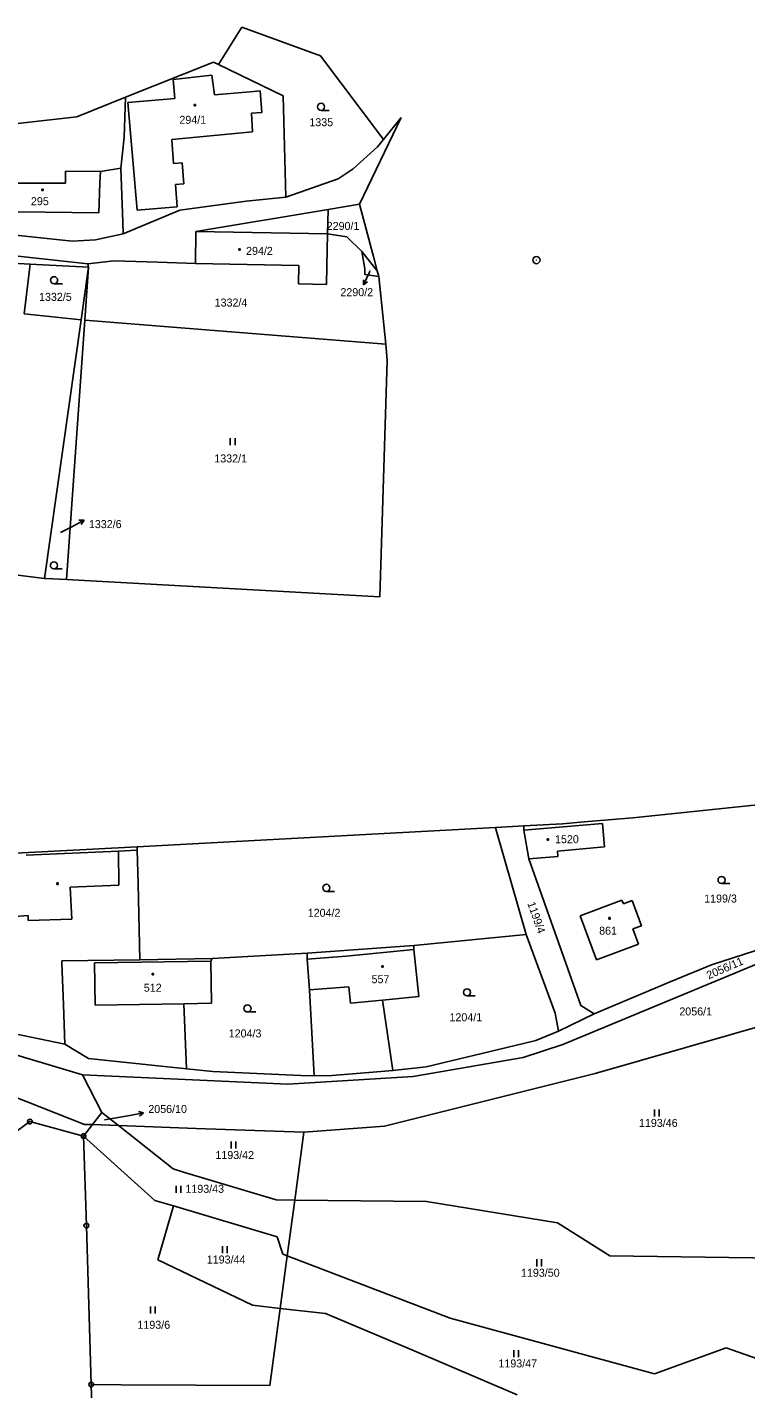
# Model space of a CAD drawing. Extents: x -795483 to -789093, y -1112258 to -1108741.
# Drawn here: x -793504.1 to -793351.3, y -1109397 to -1109107.7 of the extents above; entities that cross this region are included whole.
import ezdxf

# ---------------------------------------------------------------- set-up
doc = ezdxf.new("R2010")
doc.units = 0
for name, color, linetype in [('Komunikace', 7, 'Continuous'), ('Vrstva 1', 7, 'Continuous'), ('Vrstva 14', 7, 'Continuous'), ('Vrstva 15', 7, 'Continuous'), ('Vrstva 16', 7, 'Continuous'), ('Vrstva 2', 7, 'Continuous'), ('Vrstva 23', 7, 'Continuous'), ('Vrstva 25', 7, 'Continuous'), ('Vrstva 28', 7, 'Continuous'), ('Vrstva 4', 7, 'Continuous')]:
    doc.layers.add(name, color=color, linetype=linetype)

msp = doc.modelspace()

# ---------------------------------------------------------------- linework, layer by layer
at = {"layer": 'Komunikace'}
for p, q in [((-793431.19, -1109159.46), (-793431.31, -1109159.73)), ((-793496.99, -1109215.07), (-793494.62, -1109213.82)), ((-793487.65, -1109339.85), (-793482.28, -1109338.91))]:
    msp.add_line(p, q, dxfattribs=at)
at = {"layer": 'Vrstva 1'}
for p, q in [((-793449.65, -1109122.25), (-793463.38, -1109115.64)), ((-793483.2, -1109122.55), (-793483.44, -1109131.15)), ((-793449.65, -1109122.25), (-793449.1, -1109143.8)), ((-793483.44, -1109131.15), (-793484.18, -1109137.66)), ((-793429.56, -1109133.08), (-793428.33, -1109131.56)), ((-793429.56, -1109133.08), (-793434.8, -1109137.77)), ((-793484.18, -1109137.66), (-793488.52, -1109138.32)), ((-793484.18, -1109137.66), (-793483.77, -1109149.11)), ((-793434.8, -1109137.77), (-793437.96, -1109139.93)), ((-793495.94, -1109140.85), (-793512.53, -1109140.85)), ((-793488.52, -1109138.32), (-793495.95, -1109138.25)), ((-793495.95, -1109138.25), (-793495.94, -1109140.85)), ((-793437.96, -1109139.93), (-793449.1, -1109143.8)), ((-793449.1, -1109143.8), (-793457.54, -1109144.68)), ((-793471.63, -1109146.58), (-793483.68, -1109151.61)), ((-793457.54, -1109144.68), (-793471.63, -1109146.58)), ((-793440.11, -1109146.42), (-793468.22, -1109151.06)), ((-793440.22, -1109151.6), (-793440.11, -1109146.42)), ((-793433.42, -1109145.32), (-793440.11, -1109146.42)), ((-793483.68, -1109151.61), (-793483.77, -1109149.11)), ((-793494.54, -1109153.14), (-793512.7, -1109151.23)), ((-793483.68, -1109151.61), (-793489.59, -1109152.83)), ((-793468.31, -1109157.91), (-793468.22, -1109151.06)), ((-793440.22, -1109151.6), (-793440.36, -1109158.45)), ((-793436.13, -1109152.24), (-793440.22, -1109151.6)), ((-793432.91, -1109155.36), (-793436.13, -1109152.24)), ((-793514.85, -1109155.38), (-793491.16, -1109157.96)), ((-793489.59, -1109152.83), (-793494.54, -1109153.14)), ((-793432.28, -1109159.03), (-793432.91, -1109155.36)), ((-793429.64, -1109159.45), (-793432.91, -1109155.36)), ((-793508.5, -1109157.77), (-793503.44, -1109158.04)), ((-793503.44, -1109158.04), (-793504.71, -1109168.59)), ((-793491.07, -1109158.7), (-793503.44, -1109158.04)), ((-793491.16, -1109157.96), (-793485.67, -1109157.3)), ((-793491.07, -1109158.7), (-793491.16, -1109157.96)), ((-793485.67, -1109157.3), (-793476.29, -1109157.63)), ((-793468.31, -1109157.91), (-793476.29, -1109157.63)), ((-793446.3, -1109158.34), (-793468.31, -1109157.91)), ((-793446.38, -1109162.24), (-793446.3, -1109158.34)), ((-793492.59, -1109169.83), (-793491.07, -1109158.7)), ((-793491.07, -1109158.7), (-793491.86, -1109169.91)), ((-793440.36, -1109158.45), (-793440.43, -1109162.34)), ((-793432.28, -1109160.25), (-793432.28, -1109159.03)), ((-793429.32, -1109160.66), (-793432.28, -1109160.25)), ((-793440.43, -1109162.34), (-793446.38, -1109162.24)), ((-793492.59, -1109169.83), (-793504.71, -1109168.59)), ((-793500.4, -1109224.79), (-793492.59, -1109169.83)), ((-793491.86, -1109169.91), (-793495.74, -1109225.04)), ((-793427.84, -1109175), (-793491.86, -1109169.91)), ((-793398.47, -1109278.3), (-793381.77, -1109276.85)), ((-793381.77, -1109276.85), (-793381.34, -1109281.84)), ((-793404.49, -1109277.73), (-793404.21, -1109278.81)), ((-793404.21, -1109278.81), (-793397.94, -1109300.48)), ((-793398.49, -1109277.41), (-793398.47, -1109278.3)), ((-793398.47, -1109278.3), (-793397.43, -1109284.42)), ((-793480.71, -1109281.82), (-793480.69, -1109282.56)), ((-793480.48, -1109289.72), (-793480.69, -1109282.56)), ((-793381.34, -1109281.84), (-793391.32, -1109282.73)), ((-793391.32, -1109282.73), (-793391.22, -1109283.86)), ((-793391.22, -1109283.86), (-793397.43, -1109284.42)), ((-793397.43, -1109284.42), (-793386.34, -1109315.58)), ((-793480.11, -1109305.82), (-793480.48, -1109289.72)), ((-793386.5, -1109296.48), (-793377.61, -1109293.16)), ((-793377.61, -1109293.16), (-793377.31, -1109293.95)), ((-793377.31, -1109293.95), (-793375.45, -1109293.26)), ((-793375.45, -1109293.26), (-793373.48, -1109298.59)), ((-793383, -1109305.85), (-793386.5, -1109296.48)), ((-793373.48, -1109298.59), (-793375.32, -1109299.28)), ((-793375.32, -1109299.28), (-793374.11, -1109302.53)), ((-793444.58, -1109304.44), (-793421.89, -1109302.79)), ((-793421.89, -1109302.79), (-793397.94, -1109300.48)), ((-793421.89, -1109302.79), (-793421.86, -1109303.65)), ((-793397.94, -1109300.48), (-793391.82, -1109317.19)), ((-793374.11, -1109302.53), (-793383, -1109305.85)), ((-793358.59, -1109306.88), (-793343.31, -1109301.96)), ((-793480.11, -1109305.82), (-793496.71, -1109306.08)), ((-793480.11, -1109305.82), (-793464.76, -1109305.58)), ((-793464.76, -1109305.58), (-793465.06, -1109306.16)), ((-793464.76, -1109305.58), (-793444.58, -1109304.44)), ((-793444.58, -1109304.44), (-793444.56, -1109305.71)), ((-793444.56, -1109305.71), (-793444.07, -1109312.21)), ((-793421.86, -1109303.65), (-793420.81, -1109313.65)), ((-793346.09, -1109305.53), (-793390.2, -1109323.85)), ((-793496.71, -1109306.08), (-793496.69, -1109306.58)), ((-793496.69, -1109306.58), (-793496.38, -1109315.44)), ((-793465.06, -1109306.16), (-793464.87, -1109315.09)), ((-793367.36, -1109310.54), (-793358.59, -1109306.88)), ((-793383.51, -1109317.33), (-793367.36, -1109310.54)), ((-793444.07, -1109312.21), (-793443.08, -1109330.53)), ((-793420.81, -1109313.65), (-793428.5, -1109314.39)), ((-793428.5, -1109314.39), (-793426.35, -1109329.33)), ((-793496.08, -1109323.78), (-793496.38, -1109315.44)), ((-793464.87, -1109315.09), (-793470.8, -1109315.18)), ((-793470.8, -1109315.18), (-793470.22, -1109328.99)), ((-793391.82, -1109317.19), (-793391.12, -1109321.03)), ((-793391.12, -1109321.03), (-793383.51, -1109317.33)), ((-793386.34, -1109315.58), (-793383.51, -1109317.33)), ((-793334.1, -1109315.88), (-793383.32, -1109329.97)), ((-793509.04, -1109321.05), (-793496.08, -1109323.78)), ((-793400.33, -1109324.07), (-793395.92, -1109323.02)), ((-793395.92, -1109323.02), (-793391.12, -1109321.03)), ((-793492.3, -1109330.25), (-793512.07, -1109324.39)), ((-793496.08, -1109323.78), (-793491.04, -1109326.78)), ((-793419.24, -1109328.6), (-793400.33, -1109324.07)), ((-793390.2, -1109323.85), (-793398.58, -1109326.63)), ((-793491.04, -1109326.78), (-793470.22, -1109328.99)), ((-793470.22, -1109328.99), (-793464.59, -1109329.59)), ((-793426.35, -1109329.33), (-793419.24, -1109328.6)), ((-793398.58, -1109326.63), (-793422.04, -1109330.66)), ((-793491.93, -1109340.81), (-793521.64, -1109329.17)), ((-793488.2, -1109338.3), (-793492.3, -1109330.25)), ((-793448.68, -1109332.29), (-793492.3, -1109330.25)), ((-793464.59, -1109329.59), (-793445.88, -1109330.41)), ((-793422.04, -1109330.66), (-793448.68, -1109332.29)), ((-793445.88, -1109330.41), (-793443.08, -1109330.53)), ((-793443.08, -1109330.53), (-793439.21, -1109330.42)), ((-793439.21, -1109330.42), (-793430.6, -1109329.74)), ((-793430.6, -1109329.74), (-793426.35, -1109329.33)), ((-793383.32, -1109329.97), (-793428.09, -1109341.16)), ((-793503.5, -1109340.2), (-793513.35, -1109347.4)), ((-793492.1, -1109343.3), (-793503.5, -1109340.2)), ((-793490.21, -1109340.87), (-793488.2, -1109338.3)), ((-793484.7, -1109341.06), (-793488.2, -1109338.3)), ((-793490.21, -1109340.87), (-793492.1, -1109343.3)), ((-793476.91, -1109356.95), (-793492.1, -1109343.3)), ((-793492.1, -1109343.3), (-793491.51, -1109362.31)), ((-793490.21, -1109340.87), (-793491.93, -1109340.81)), ((-793490.21, -1109340.87), (-793484.7, -1109341.06)), ((-793484.7, -1109341.06), (-793468.15, -1109341.65)), ((-793473.03, -1109350.28), (-793484.7, -1109341.06)), ((-793445.26, -1109342.46), (-793468.15, -1109341.65)), ((-793447.2, -1109356.91), (-793445.26, -1109342.46)), ((-793428.09, -1109341.16), (-793445.26, -1109342.46)), ((-793470.87, -1109350.93), (-793473.03, -1109350.28)), ((-793451.12, -1109356.87), (-793470.87, -1109350.93)), ((-793472.97, -1109358.12), (-793476.91, -1109356.95)), ((-793447.2, -1109356.91), (-793451.12, -1109356.87)), ((-793448.78, -1109368.71), (-793447.2, -1109356.91)), ((-793419.14, -1109357.22), (-793447.2, -1109356.91)), ((-793391.29, -1109361.75), (-793419.14, -1109357.22)), ((-793472.97, -1109358.12), (-793476.33, -1109369.59)), ((-793450.9, -1109364.7), (-793472.97, -1109358.12)), ((-793491.51, -1109362.31), (-793490.47, -1109396.09)), ((-793380.2, -1109368.75), (-793391.29, -1109361.75)), ((-793449.7, -1109368.36), (-793450.9, -1109364.7)), ((-793456.2, -1109379.25), (-793476.33, -1109369.59)), ((-793450.28, -1109379.91), (-793448.78, -1109368.71)), ((-793448.78, -1109368.71), (-793449.7, -1109368.36)), ((-793414.17, -1109382.01), (-793448.78, -1109368.71)), ((-793332.79, -1109369.4), (-793380.2, -1109368.75)), ((-793450.28, -1109379.91), (-793456.2, -1109379.25)), ((-793452.47, -1109396.26), (-793450.28, -1109379.91)), ((-793440.67, -1109381), (-793450.28, -1109379.91)), ((-793422.28, -1109388.72), (-793440.67, -1109381)), ((-793370.65, -1109393.82), (-793414.17, -1109382.01)), ((-793399.92, -1109398.24), (-793422.28, -1109388.72)), ((-793355.41, -1109388.29), (-793370.65, -1109393.82)), ((-793337.14, -1109394.73), (-793355.41, -1109388.29)), ((-793490.47, -1109396.09), (-793489.86, -1109415.8)), ((-793484.1, -1109396.12), (-793490.47, -1109396.09)), ((-793484.1, -1109396.12), (-793452.47, -1109396.26))]:
    msp.add_line(p, q, dxfattribs=at)
at = {"layer": 'Vrstva 16'}
for p, q in [((-793431.31, -1109159.73), (-793432.56, -1109162.46)), ((-793432.56, -1109162.46), (-793432.59, -1109161.34)), ((-793432.56, -1109162.46), (-793431.69, -1109161.76)), ((-793494.62, -1109213.82), (-793491.97, -1109212.42)), ((-793491.97, -1109212.42), (-793493.08, -1109212.44)), ((-793491.97, -1109212.42), (-793492.62, -1109213.33)), ((-793482.28, -1109338.91), (-793479.33, -1109338.39)), ((-793479.33, -1109338.39), (-793480.4, -1109338.07)), ((-793479.33, -1109338.39), (-793480.22, -1109339.06))]:
    msp.add_line(p, q, dxfattribs=at)
at = {"layer": 'Vrstva 2'}
for p, q in [((-793473.01, -1109118.83), (-793464.79, -1109117.91)), ((-793464.79, -1109117.91), (-793464.27, -1109122.07)), ((-793472.66, -1109122.81), (-793473.01, -1109118.83)), ((-793482.67, -1109123.7), (-793472.66, -1109122.81)), ((-793480.72, -1109146.56), (-793482.67, -1109123.7)), ((-793464.27, -1109122.07), (-793456.69, -1109121.4)), ((-793454.55, -1109121.21), (-793456.69, -1109121.4)), ((-793454.55, -1109121.21), (-793454.21, -1109125.81)), ((-793454.21, -1109125.81), (-793456.41, -1109125.96)), ((-793456.41, -1109125.96), (-793456.15, -1109129.93)), ((-793456.15, -1109129.93), (-793473.35, -1109131.51)), ((-793473.35, -1109131.51), (-793472.94, -1109136.65)), ((-793472.94, -1109136.65), (-793471.16, -1109136.51)), ((-793471.16, -1109136.51), (-793470.76, -1109140.98)), ((-793488.82, -1109147.14), (-793488.61, -1109140.84)), ((-793488.52, -1109138.32), (-793488.61, -1109140.84)), ((-793470.76, -1109140.98), (-793472.58, -1109141.12)), ((-793472.58, -1109141.12), (-793472.2, -1109145.87)), ((-793472.2, -1109145.87), (-793480.72, -1109146.56)), ((-793505.99, -1109146.93), (-793488.82, -1109147.14)), ((-793468.22, -1109151.06), (-793440.22, -1109151.6)), ((-793504.33, -1109283.59), (-793484.66, -1109282.75)), ((-793484.66, -1109282.75), (-793480.69, -1109282.56)), ((-793484.66, -1109282.75), (-793484.59, -1109290)), ((-793484.59, -1109290), (-793494.95, -1109290.38)), ((-793494.95, -1109290.38), (-793494.6, -1109297.2)), ((-793503.89, -1109296.45), (-793507.65, -1109296.73)), ((-793503.86, -1109297.49), (-793503.89, -1109296.45)), ((-793494.6, -1109297.2), (-793503.86, -1109297.49)), ((-793444.56, -1109305.71), (-793436.28, -1109305.04)), ((-793436.28, -1109305.04), (-793421.86, -1109303.65)), ((-793489.76, -1109306.49), (-793465.06, -1109306.16)), ((-793489.63, -1109315.45), (-793489.76, -1109306.49)), ((-793444.07, -1109312.21), (-793435.66, -1109311.59)), ((-793435.66, -1109311.59), (-793435.33, -1109315.04)), ((-793435.33, -1109315.04), (-793428.5, -1109314.39)), ((-793470.8, -1109315.18), (-793489.63, -1109315.45))]:
    msp.add_line(p, q, dxfattribs=at)
at = {"layer": 'Vrstva 23'}
for p, q in [((-793441.59, -1109125.35), (-793439.84, -1109125.35)), ((-793498.36, -1109162.19), (-793496.61, -1109162.19)), ((-793460.89, -1109196.47), (-793460.89, -1109194.97)), ((-793459.89, -1109194.97), (-793459.89, -1109196.47)), ((-793498.41, -1109222.79), (-793496.66, -1109222.79)), ((-793440.46, -1109291.3), (-793438.71, -1109291.3)), ((-793356.42, -1109289.64), (-793354.67, -1109289.64)), ((-793410.54, -1109313.5), (-793408.79, -1109313.5)), ((-793457.24, -1109316.93), (-793455.49, -1109316.93)), ((-793370.67, -1109339.15), (-793370.67, -1109337.65)), ((-793369.67, -1109337.65), (-793369.67, -1109339.15)), ((-793460.69, -1109345.97), (-793460.69, -1109344.47)), ((-793459.69, -1109344.47), (-793459.69, -1109345.97)), ((-793472.44, -1109355.35), (-793472.44, -1109353.85)), ((-793471.44, -1109353.85), (-793471.44, -1109355.35)), ((-793462.58, -1109368.17), (-793462.58, -1109366.67)), ((-793461.58, -1109366.67), (-793461.58, -1109368.17)), ((-793395.7, -1109370.98), (-793395.7, -1109369.48)), ((-793394.7, -1109369.48), (-793394.7, -1109370.98)), ((-793477.89, -1109381.02), (-793477.89, -1109379.52)), ((-793476.89, -1109379.52), (-793476.89, -1109381.02)), ((-793400.6, -1109390.25), (-793400.6, -1109388.75)), ((-793399.6, -1109388.75), (-793399.6, -1109390.25))]:
    msp.add_line(p, q, dxfattribs=at)
for centre in [(-793441.59, -1109124.6), (-793498.36, -1109161.44), (-793498.41, -1109222.04), (-793356.42, -1109288.89), (-793440.46, -1109290.55), (-793410.54, -1109312.75), (-793457.24, -1109316.18)]:
    msp.add_circle(centre, 0.75, dxfattribs=at)
at = {"layer": 'Vrstva 25'}
for p, q in [((-793468.61, -1109124.08), (-793468.31, -1109124.08)), ((-793468.61, -1109124.38), (-793468.61, -1109124.08)), ((-793468.31, -1109124.38), (-793468.61, -1109124.38)), ((-793468.31, -1109124.08), (-793468.31, -1109124.38)), ((-793500.97, -1109142.11), (-793500.67, -1109142.11)), ((-793500.97, -1109142.41), (-793500.97, -1109142.11)), ((-793500.67, -1109142.41), (-793500.97, -1109142.41)), ((-793500.67, -1109142.11), (-793500.67, -1109142.41)), ((-793459.09, -1109154.75), (-793458.79, -1109154.75)), ((-793459.09, -1109155.05), (-793459.09, -1109154.75)), ((-793458.79, -1109155.05), (-793459.09, -1109155.05)), ((-793458.79, -1109154.75), (-793458.79, -1109155.05)), ((-793393.52, -1109280.11), (-793393.22, -1109280.11)), ((-793393.52, -1109280.41), (-793393.52, -1109280.11)), ((-793393.22, -1109280.41), (-793393.52, -1109280.41)), ((-793393.22, -1109280.11), (-793393.22, -1109280.41)), ((-793497.81, -1109289.52), (-793497.51, -1109289.52)), ((-793497.81, -1109289.82), (-793497.81, -1109289.52)), ((-793497.51, -1109289.82), (-793497.81, -1109289.82)), ((-793497.51, -1109289.52), (-793497.51, -1109289.82)), ((-793380.4, -1109296.88), (-793380.1, -1109296.88)), ((-793380.4, -1109297.18), (-793380.4, -1109296.88)), ((-793380.1, -1109297.18), (-793380.4, -1109297.18)), ((-793380.1, -1109296.88), (-793380.1, -1109297.18)), ((-793477.53, -1109308.72), (-793477.23, -1109308.72)), ((-793477.53, -1109309.02), (-793477.53, -1109308.72)), ((-793477.23, -1109308.72), (-793477.23, -1109309.02)), ((-793428.66, -1109307.09), (-793428.36, -1109307.09)), ((-793428.66, -1109307.39), (-793428.66, -1109307.09)), ((-793428.36, -1109307.39), (-793428.66, -1109307.39)), ((-793428.36, -1109307.09), (-793428.36, -1109307.39)), ((-793477.23, -1109309.02), (-793477.53, -1109309.02))]:
    msp.add_line(p, q, dxfattribs=at)
at = {"layer": 'Vrstva 28'}
for centre, radius in [((-793395.78, -1109157.18), 0.75), ((-793395.78, -1109157.18), 0.01), ((-793503.5, -1109340.2), 0.5), ((-793503.5, -1109340.2), 0.01), ((-793492.1, -1109343.3), 0.5), ((-793492.1, -1109343.3), 0.01), ((-793491.51, -1109362.31), 0.5), ((-793491.51, -1109362.31), 0.01), ((-793490.47, -1109396.09), 0.5), ((-793490.47, -1109396.09), 0.01)]:
    msp.add_circle(centre, radius, dxfattribs=at)
at = {"layer": 'Vrstva 4'}
for p, q in [((-793463.38, -1109115.64), (-793458.44, -1109107.69)), ((-793458.44, -1109107.69), (-793441.68, -1109113.78)), ((-793441.68, -1109113.78), (-793428.33, -1109131.56)), ((-793483.2, -1109122.55), (-793464.5, -1109115.1)), ((-793464.5, -1109115.1), (-793463.38, -1109115.64)), ((-793493.53, -1109126.7), (-793483.2, -1109122.55)), ((-793533.97, -1109131.3), (-793493.53, -1109126.7)), ((-793433.42, -1109145.32), (-793424.54, -1109126.87)), ((-793428.33, -1109131.56), (-793424.54, -1109126.87)), ((-793433.42, -1109145.32), (-793430.88, -1109154.83)), ((-793430.88, -1109154.83), (-793430.45, -1109156.44)), ((-793429.64, -1109159.45), (-793430.45, -1109156.44)), ((-793429.32, -1109160.66), (-793429.64, -1109159.45)), ((-793427.84, -1109175), (-793429.32, -1109160.66)), ((-793427.5, -1109178.5), (-793427.84, -1109175)), ((-793429.1, -1109228.7), (-793427.5, -1109178.5)), ((-793544.81, -1109219.32), (-793500.4, -1109224.79)), ((-793500.4, -1109224.79), (-793500.1, -1109224.8)), ((-793500.1, -1109224.8), (-793495.74, -1109225.04)), ((-793495.74, -1109225.04), (-793429.1, -1109228.7)), ((-793343.98, -1109272.41), (-793375.27, -1109275.66)), ((-793390.25, -1109276.96), (-793398.49, -1109277.41)), ((-793385.61, -1109276.56), (-793390.25, -1109276.96)), ((-793375.27, -1109275.66), (-793385.61, -1109276.56)), ((-793404.49, -1109277.73), (-793480.71, -1109281.82)), ((-793398.49, -1109277.41), (-793404.49, -1109277.73)), ((-793480.71, -1109281.82), (-793506.53, -1109283.2))]:
    msp.add_line(p, q, dxfattribs=at)

# ---------------------------------------------------------------- texts
at = {"layer": 'Vrstva 14'}
for s, height, p in [('1335', 1.7, (-793444.08, -1109128.72)), ('2290/1', 1.7, (-793440.39, -1109150.76)), ('2290/2', 0.1, (-793431.44, -1109159.46)), ('1332/5', 1.7, (-793501.57, -1109165.83)), ('1332/4', 1.7, (-793464.22, -1109167.04)), ('1332/1', 1.7, (-793464.29, -1109200.16)), ('1332/6', 0.1, (-793496.99, -1109215.07)), ('1199/3', 1.7, (-793360.12, -1109293.67)), ('1204/2', 1.7, (-793444.43, -1109296.7)), ('1204/1', 1.7, (-793414.28, -1109318.9)), ('2056/1', 1.7, (-793365.4, -1109317.66)), ('1204/3', 1.7, (-793461.23, -1109322.33)), ('2056/10', 0.1, (-793487.65, -1109339.85)), ('1193/46', 1.7, (-793373.98, -1109341.35)), ('1193/42', 1.7, (-793464.06, -1109348.17)), ('1193/43', 1.7, (-793470.44, -1109355.35)), ('1193/44', 1.7, (-793465.89, -1109370.37)), ('1193/50', 1.7, (-793399.07, -1109373.18)), ('1193/6', 1.7, (-793480.64, -1109384.24)), ('1193/47', 1.7, (-793403.87, -1109392.45))]:
    msp.add_text(s, height=height, dxfattribs=at).set_placement(p)
for s, rotation, p in [('1199/4', 289.3578, (-793397.75, -1109293.85)), ('2056/11', 23.4112, (-793359.16, -1109310.01))]:
    msp.add_text(s, height=1.7, rotation=rotation, dxfattribs=at).set_placement(p)
at = {"layer": 'Vrstva 15'}
for s, p in [('294/1', (-793471.72, -1109128.21)), ('295', (-793503.29, -1109145.5)), ('294/2', (-793457.54, -1109156.06)), ('1520', (-793391.83, -1109281.06)), ('861', (-793382.45, -1109300.5)), ('512', (-793479.29, -1109312.62)), ('557', (-793430.86, -1109310.81))]:
    msp.add_text(s, height=1.7, dxfattribs=at).set_placement(p)
at = {"layer": 'Vrstva 16'}
for s, p in [('2290/2', (-793437.48, -1109164.84)), ('1332/6', (-793490.97, -1109214.12)), ('2056/10', (-793478.33, -1109338.39))]:
    msp.add_text(s, height=1.7, dxfattribs=at).set_placement(p)

doc.saveas('drawing.dxf')
